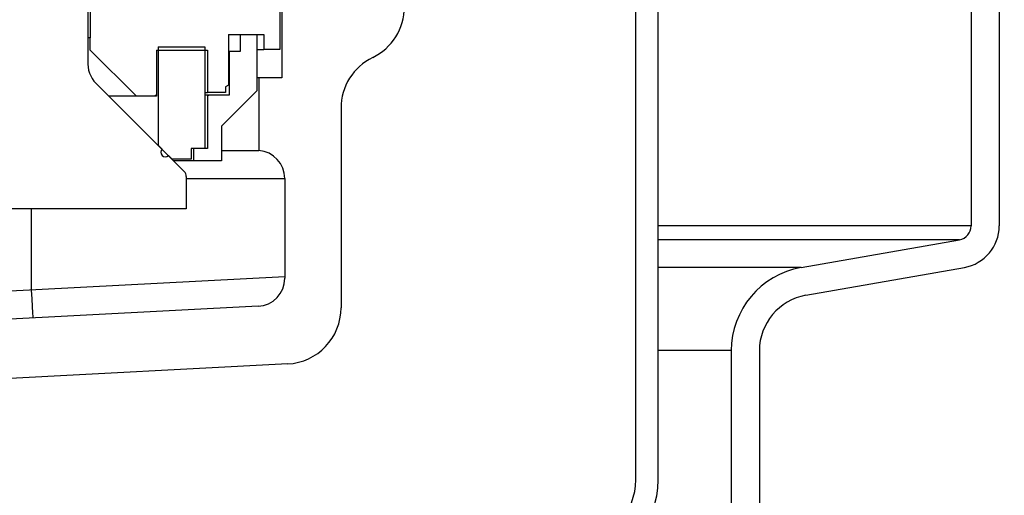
# Model space of a CAD drawing. Extents: x -169 to 7270, y -140 to 2984.
# Tile 315 of 656: x 1604.83 to 1609.2, y 969.82 to 971.93. Entities that reach past the tile are written whole.
import ezdxf

# ---------------------------------------------------------------- set-up
doc = ezdxf.new("R2010")
doc.units = 0
doc.header["$MEASUREMENT"] = 0
doc.header["$PDSIZE"] = 1
doc.layers.get('DEFPOINTS').update_dxf_attribs({"linetype": 'CONTINUOUS'})
for name, color, linetype in [('DIM', 3, 'CONTINUOUS'), ('PEAGRAVEL-HATCH', 3, 'CONTINUOUS'), ('SPILL-BUCKET', 1, 'CONTINUOUS')]:
    doc.layers.add(name, color=color, linetype=linetype)
doc.styles.add('SIMPLEX', font='simplex')
doc.dimstyles.new('DIM64', dxfattribs={"dimscale": 64, "dimtxt": 0.09375, "dimasz": 0.09375, "dimexe": 0.0625, "dimexo": 0.0625, "dimgap": 0.046875, "dimtad": 1, "dimdec": 4, "dimzin": 3, "dimdsep": 46, "dimlunit": 4, "dimtxsty": 'SIMPLEX', "dimcen": 0, "dimclrd": 256, "dimclre": 256, "dimclrt": 256, "dimadec": 0, "dimazin": 0, "dimtfac": 1, "dimtdec": 4, "dimtmove": 0, "dimatfit": 3, "dimfxl": 1, "dimfrac": 2, "dimtolj": 1, "dimtzin": 0, "dimarcsym": 0})

# ---------------------------------------------------------------- blocks, each defined once
blk = doc.blocks.new('*D113')
at = {"layer": 'DEFPOINTS', "color": 0, "transparency": 16777216}
for p in [(1368.5472, 978.296), (2031.7725, 978.0147), (1368.5472, 700.5233)]:
    blk.add_point(p, dxfattribs=at)
at = {"layer": 'DIM', "lineweight": -2, "transparency": 16777216}
for p, q in [((1368.5472, 974.296), (1368.5472, 696.5233)), ((2031.7725, 974.0147), (2031.7725, 696.5233)), ((2025.7725, 700.5233), (1374.5472, 700.5233))]:
    blk.add_line(p, q, dxfattribs=at)
at = {"layer": 'DIM', "transparency": 16777216}
for points in [[(1374.5472, 701.5233), (1374.5472, 699.5233), (1368.5472, 700.5233)], [(2025.7725, 701.5233), (2025.7725, 699.5233), (2031.7725, 700.5233)]]:
    blk.add_solid(points, dxfattribs=at)
at = {"layer": 'DIM', "transparency": 16777216, "insert": (1700.1599, 708.0947), "char_height": 6, "attachment_point": 5, "style": 'SIMPLEX'}
blk.add_mtext('\\A1;55\'-3 1/4" (F.V. TANK SLAB)', dxfattribs=at)

msp = doc.modelspace()

# ---------------------------------------------------------------- hatches: boundary and pattern name
at = {"layer": 'PEAGRAVEL-HATCH'}
h = msp.add_hatch(dxfattribs=at)
h.set_pattern_fill('AR-SAND', color=256, scale=7.5, style=0)
h.set_pattern_definition([(37.5, (-673.265, 45.845), (-0.47245, 14.45118), [0, -11.4, 0, -12.75, 0, -12.1875]), (7.5, (-673.265, 45.845), (13.27333, 21.1661), [0, -6.15, 0, -10.275, 0, -3.9375]), (327.5, (-682.49, 45.845), (23.356064, 0.04244), [0, -3.75, 0, -13.5, 0, -17.625]), (317.5, (-682.49, 45.845), (22.54595, 6.58257), [0, -1.875, 0, -8.85, 0, -10.125])])
h.paths.add_polyline_path([(1603.35586, 960.7742), (1603.4333, 961.96392), (1607.80033, 963.30445), (1608.11199, 965.17744), (1608.11199, 966.77867), (1609.13305, 967.21286), (1609.13305, 978.01471), (1628.02904, 978.01471), (1628.09835, 973.7036), (1635.13962, 973.7036), (1635.13338, 935.26579), (1603.22482, 935.26579)])
h.paths.add_polyline_path([(1603.22459, 934.26579), (1635.13338, 934.26579), (1635.13962, 916.52404), (1634.24042, 915.87484), (1634.24042, 915.52404), (1632.63338, 915.52328), (1631.63338, 917.52328), (1626.63338, 917.52328), (1625.63338, 915.52328), (1616.13338, 915.52328), (1615.13338, 917.52328), (1610.13338, 917.52328), (1609.13338, 915.52328), (1604.14621, 915.52328), (1604.14621, 915.87408), (1603.49701, 916.52328), (1603.22459, 916.52328)])

# ---------------------------------------------------------------- linework, layer by layer
at = {"layer": 'SPILL-BUCKET', "color": 1, "linetype": 'Continuous'}
for p, q in [((1607.56299, 969.88498), (1607.56299, 984.08254)), ((1607.66292, 969.88498), (1607.66292, 984.08254)), ((1605.13964, 972.29509), (1605.13964, 971.8504)), ((1609.05197, 972.19896), (1609.05197, 971.01443)), ((1609.17688, 972.19896), (1609.17688, 971.01443)), ((1605.98282, 971.98031), (1605.98282, 971.79844)), ((1605.13713, 971.8504), (1605.12965, 971.8504)), ((1605.13964, 971.8504), (1605.13713, 971.8504)), ((1605.13964, 971.79644), (1605.13964, 971.8504)), ((1605.75422, 971.86539), (1605.75422, 971.64063)), ((1605.75422, 971.86539), (1605.84841, 971.86539)), ((1605.80619, 971.86539), (1605.88014, 971.86539)), ((1605.80619, 971.86539), (1605.80619, 971.79044)), ((1605.87839, 971.86539), (1605.91037, 971.86539)), ((1605.88014, 971.86539), (1605.88014, 971.61556)), ((1605.91037, 971.86539), (1605.91037, 971.79844)), ((1605.3455, 971.59058), (1605.13964, 971.79644)), ((1605.43394, 971.79544), (1605.66029, 971.79544)), ((1605.43394, 971.79544), (1605.43394, 971.59058)), ((1605.44194, 971.81043), (1605.64929, 971.81043)), ((1605.44194, 971.81043), (1605.44194, 971.37322)), ((1605.64929, 971.81043), (1605.64929, 971.35874)), ((1605.66029, 971.79544), (1605.66029, 971.60756)), ((1605.88014, 971.79844), (1605.90278, 971.79844)), ((1605.90278, 971.79844), (1605.91037, 971.79844)), ((1605.98282, 971.79844), (1605.91037, 971.79844)), ((1605.7561, 971.79044), (1605.75422, 971.79044)), ((1605.75672, 971.79044), (1605.7561, 971.79044)), ((1605.80619, 971.79044), (1605.75672, 971.79044)), ((1605.75672, 971.79044), (1605.75672, 971.59557)), ((1605.75422, 971.64063), (1605.74023, 971.63255)), ((1605.74023, 971.63255), (1605.74023, 971.60756)), ((1605.28033, 971.59058), (1605.22334, 971.59058)), ((1605.32552, 971.59058), (1605.28033, 971.59058)), ((1605.35758, 971.59058), (1605.32552, 971.59058)), ((1605.43394, 971.59058), (1605.3455, 971.59058)), ((1605.37556, 971.59058), (1605.35758, 971.59058)), ((1605.43394, 971.59756), (1605.42696, 971.59058)), ((1605.65753, 971.59557), (1605.64929, 971.59557)), ((1605.6493, 971.60756), (1605.65754, 971.60756)), ((1605.66029, 971.59557), (1605.65753, 971.59557)), ((1605.65754, 971.60756), (1605.66029, 971.60756)), ((1605.74023, 971.60756), (1605.66029, 971.60756)), ((1605.75672, 971.59557), (1605.66029, 971.59557)), ((1605.66993, 971.59557), (1605.66029, 971.59207)), ((1605.66029, 971.59557), (1605.66029, 971.35874)), ((1605.88014, 971.61556), (1605.72299, 971.45842)), ((1606.25388, 971.53844), (1606.25388, 970.6504)), ((1605.72299, 971.45842), (1605.72299, 971.30327)), ((1605.44162, 971.37322), (1605.44068, 971.37322)), ((1605.44194, 971.37322), (1605.44162, 971.37322)), ((1605.45903, 971.35613), (1605.44194, 971.37322)), ((1605.64929, 971.35874), (1605.58834, 971.35874)), ((1605.58834, 971.35874), (1605.58834, 971.31077)), ((1605.59833, 971.35874), (1605.59833, 971.30327)), ((1605.66029, 971.35874), (1605.59833, 971.35874)), ((1605.45872, 971.35613), (1605.45778, 971.35613)), ((1605.45903, 971.35613), (1605.45872, 971.35613)), ((1605.50439, 971.31077), (1605.4873, 971.32786)), ((1605.723, 971.34978), (1605.78172, 971.34978)), ((1605.50315, 971.31077), (1605.50408, 971.31077)), ((1605.50408, 971.31077), (1605.50439, 971.31077)), ((1605.58834, 971.31077), (1605.50439, 971.31077)), ((1605.55889, 971.30327), (1605.51061, 971.30327)), ((1605.5884, 971.30327), (1605.55889, 971.30327)), ((1605.59833, 971.30327), (1605.5884, 971.30327)), ((1605.72299, 971.30327), (1605.59833, 971.30327)), ((1608.29674, 970.82886), (1609.00036, 970.95292)), ((1608.31843, 970.70584), (1609.02205, 970.82991)), ((1607.98707, 970.45981), (1607.98707, 969.25598)), ((1608.11199, 970.45981), (1608.11199, 969.25598)), ((1606.01713, 970.40091), (1604.25841, 970.30874))]:
    msp.add_line(p, q, dxfattribs=at)
at = {"layer": 'SPILL-BUCKET', "color": 7, "linetype": 'Continuous'}
for p, q in [((1605.12965, 973.25719), (1605.12965, 971.74672)), ((1605.16581, 971.6481), (1605.5577, 971.25621)), ((1605.56685, 971.23413), (1605.56685, 971.09092)), ((1605.56685, 971.09092), (1604.19279, 971.09092))]:
    msp.add_line(p, q, dxfattribs=at)
at = {"layer": 'SPILL-BUCKET', "linetype": 'Continuous'}
for p, q in [((1605.99056, 971.98581), (1605.99056, 971.67352)), ((1605.88688, 971.67352), (1605.88014, 971.67352)), ((1605.88913, 971.67352), (1605.88688, 971.67352)), ((1605.99056, 971.67352), (1605.88913, 971.67352)), ((1605.88913, 971.67352), (1605.88913, 971.34978)), ((1605.78172, 971.34978), (1605.82823, 971.34978)), ((1605.82823, 971.34978), (1605.86191, 971.34978)), ((1605.86191, 971.34978), (1605.8823, 971.34978)), ((1605.8823, 971.34978), (1605.88913, 971.34978)), ((1605.56685, 971.22526), (1606.00405, 971.22526)), ((1606.00405, 971.22526), (1606.00405, 970.78169)), ((1604.87982, 970.72931), (1604.87982, 971.09091)), ((1606.00405, 970.78823), (1603.3902, 970.65125)), ((1604.88184, 970.69077), (1604.87982, 970.72931)), ((1605.88568, 970.65694), (1603.44254, 970.5289)), ((1604.88366, 970.65599), (1604.88184, 970.69077)), ((1604.88511, 970.62839), (1604.88366, 970.65599)), ((1604.88604, 970.61068), (1604.88511, 970.62839)), ((1604.88636, 970.60457), (1604.88604, 970.61068))]:
    msp.add_line(p, q, dxfattribs=at)
at = {"layer": 'SPILL-BUCKET', "color": 7}
for p, q in [((1609.05197, 971.01443), (1607.66292, 971.01443)), ((1609.00036, 970.95292), (1607.66292, 970.95292)), ((1608.29674, 970.82886), (1607.66292, 970.82886)), ((1607.98707, 970.45981), (1607.66292, 970.45981))]:
    msp.add_line(p, q, dxfattribs=at)
at = {"layer": 'SPILL-BUCKET', "color": 1, "linetype": 'Continuous'}
for centre, radius, start, end in [((1606.28511, 971.98774), 0.24983, 295.94448, 0), ((1606.50371, 971.53844), 0.24983, 115.94448, 180), ((1605.47316, 971.342), 0.01999, 135, 315), ((1608.98951, 971.01443), 0.06246, 280, 0), ((1608.98951, 971.01443), 0.18737, 280, 0), ((1608.36182, 970.45981), 0.37474, 100, 180), ((1608.36182, 970.45981), 0.24983, 100, 180), ((1606.00405, 970.6504), 0.24983, 273, 0), ((1607.28817, 969.88498), 0.27481, 275, 0), ((1607.28817, 969.88498), 0.37474, 275, 0)]:
    msp.add_arc(centre, radius, start, end, dxfattribs=at)
at = {"layer": 'SPILL-BUCKET', "color": 7, "linetype": 'Continuous'}
for centre, radius, start, end in [((1605.25414, 971.73643), 0.12491, 175.27422, 225), ((1605.53562, 971.23413), 0.03123, 0, 45)]:
    msp.add_arc(centre, radius, start, end, dxfattribs=at)
at = {"layer": 'SPILL-BUCKET', "linetype": 'Continuous'}
for centre, start, end in [((1605.87914, 971.22526), 0, 85.41143), ((1605.87914, 970.78169), 273, 0)]:
    msp.add_arc(centre, 0.12491, start, end, dxfattribs=at)

# ---------------------------------------------------------------- dimensions: what is measured, and where the dimension line sits
at = {"layer": 'DIM'}
dim = msp.add_linear_dim(base=(1368.54722, 700.52328), p1=(2031.77254, 978.01471), p2=(1368.54722, 978.29596), angle=180, text='<> (F.V. TANK SLAB)', dimstyle='DIM64', dxfattribs=at)
dim.commit()
dim.dimension.update_dxf_attribs({"geometry": '*D113', "text_midpoint": (1700.15988, 708.09471)})

doc.saveas('drawing.dxf')
